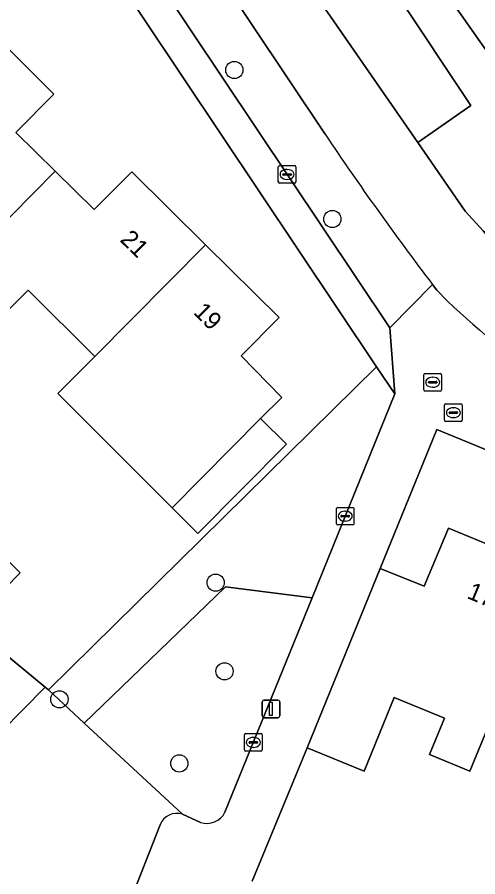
# Model space of a CAD drawing. Extents: x 157767 to 159172, y 387839 to 389425.
# Drawn here: x 158665.59 to 158691.74, y 388664.2 to 388712.99 of the extents above; entities that cross this region are included whole.
import ezdxf

# ---------------------------------------------------------------- set-up
doc = ezdxf.new("R2010")
doc.units = 0
for name, color, linetype in [('IMGEO_Berm_groen', 7, 'Continuous'), ('IMGEO_Boom', 7, 'Continuous'), ('IMGEO_Brandkraan', 7, 'Continuous'), ('IMGEO_Erf', 7, 'Continuous'), ('IMGEO_Fietspad_gesloten', 7, 'Continuous'), ('IMGEO_Groenvoorziening', 7, 'Continuous'), ('IMGEO_Kolk', 7, 'Continuous'), ('IMGEO_Lichtmast', 7, 'Continuous'), ('IMGEO_Pand', 7, 'Continuous'), ('IMGEO_Pand_nummerreeks', 7, 'Continuous'), ('IMGEO_Rioolput', 7, 'Continuous'), ('IMGEO_Voetpad_halfverhard', 7, 'Continuous'), ('IMGEO_Voetpad_open', 7, 'Continuous')]:
    doc.layers.add(name, color=color, linetype=linetype)

msp = doc.modelspace()

# ---------------------------------------------------------------- linework, layer by layer
at = {"layer": 'IMGEO_Berm_groen'}
for points in [[(158663.32, 388756.79), (158661.464, 388755.541), (158664, 388751.776), (158664.908, 388750), (158670.236, 388739.677), (158691.341, 388707.978), (158688.326, 388705.887), (158691.023, 388701.987), (158692.036, 388700.857), (158692.583, 388700.246)], [(158653.879, 388750), (158653.262, 388750.924), (158651.956, 388750), (158650.751, 388749.148), (158686.739, 388695.36), (158689.167, 388697.814)], [(158683.07, 388706.347), (158653.879, 388750)], [(158696.835, 388704.949), (158694.716, 388707.553), (158690.214, 388713.955), (158674.154, 388737.703)]]:
    msp.add_lwpolyline(points, dxfattribs=at)
msp.add_lwpolyline([(158670.236, 388739.677), (158664.908, 388750), (158664, 388751.776), (158661.464, 388755.541), (158656.981, 388752.523), (158658.664, 388750), (158681.585, 388715.637), (158688.326, 388705.887), (158691.341, 388707.978)], close=True, dxfattribs=at)
msp.add_arc((158825.343, 388801.559), 171.193, 213.7913, 217.30184, dxfattribs=at)
at = {"layer": 'IMGEO_Boom'}
for centre in [(158677.918, 388709.993), (158683.48, 388701.534), (158676.854, 388680.898), (158677.36, 388675.865), (158667.986, 388674.274), (158674.792, 388670.636)]:
    msp.add_circle(centre, 0.489, dxfattribs=at)
at = {"layer": 'IMGEO_Brandkraan'}
for p, q in [((158689.85, 388690.12), (158689.85, 388690.972)), ((158689.925, 388691.046), (158690.777, 388691.046)), ((158690.851, 388690.972), (158690.851, 388690.12)), ((158690.109, 388690.54), (158690.109, 388690.552)), ((158690.547, 388690.503), (158690.149, 388690.503)), ((158690.152, 388690.589), (158690.55, 388690.589)), ((158690.338, 388690.826), (158690.363, 388690.826)), ((158690.593, 388690.552), (158690.593, 388690.54)), ((158690.777, 388690.046), (158689.925, 388690.046)), ((158690.361, 388690.266), (158690.336, 388690.266))]:
    msp.add_line(p, q, dxfattribs=at)
for points in [[(158689.85, 388690.12), (158689.85, 388690.972)], [(158689.925, 388691.046), (158690.777, 388691.046)], [(158690.851, 388690.972), (158690.851, 388690.12)], [(158690.777, 388690.046), (158689.925, 388690.046)]]:
    msp.add_lwpolyline(points, dxfattribs=at)
for centre, radius, start, end in [((158689.927, 388690.97), 0.0765, 91.552, 178.448), ((158689.927, 388690.97), 0.0765, 91.552, 178.448), ((158690.775, 388690.97), 0.0765, 1.552, 88.448), ((158690.775, 388690.97), 0.0765, 1.552, 88.448), ((158690.149, 388690.549), 0.0403, 85.8775, 175.7526), ((158690.146, 388690.539), 0.0366, 178.938, 274.7102), ((158690.55, 388690.546), 0.043, 264.8664, 352.4533), ((158690.554, 388690.551), 0.0386, 1.7309, 96.639), ((158689.927, 388690.122), 0.0765, 181.552, 268.448), ((158689.927, 388690.122), 0.0765, 181.552, 268.448), ((158690.775, 388690.122), 0.0765, 271.552, 358.448), ((158690.775, 388690.122), 0.0765, 271.552, 358.448)]:
    msp.add_arc(centre, radius, start, end, dxfattribs=at)
for centre, major_axis, ratio, start_param, end_param in [((158690.337, 388690.546), (-0.387, 0.002), 0.722429, 4.712389, 7.853982), ((158690.362, 388690.546), (-0.39, 0.002), 0.717154, 1.570796, 4.712389)]:
    msp.add_ellipse(centre, major_axis=major_axis, ratio=ratio, start_param=start_param, end_param=end_param, dxfattribs=at)
at = {"layer": 'IMGEO_Erf'}
for points in [[(158640.004, 388701.595), (158664.862, 388676.871), (158667.186, 388674.956), (158667.363, 388674.81), (158685.994, 388693.142), (158650.628, 388746.02)], [(158663.503, 388712.759), (158667.676, 388708.614), (158665.52, 388706.443), (158667.737, 388704.259), (158669.958, 388702.07), (158672.106, 388704.208), (158676.277, 388700.078), (158680.454, 388695.942), (158678.294, 388693.761), (158680.605, 388691.413), (158679.41, 388690.207), (158680.87, 388688.76), (158675.844, 388683.691), (158674.388, 388685.143), (158671.697, 388687.828), (158667.89, 388691.627), (158669.991, 388693.733), (158666.209, 388697.494), (158664.085, 388695.379)], [(158715.448, 388662.621), (158709.576, 388665.048), (158703.728, 388667.465), (158697.869, 388669.888), (158692.132, 388672.259), (158691.29, 388670.199), (158688.995, 388671.138), (158689.841, 388673.206), (158686.994, 388674.383), (158685.289, 388670.193), (158682.047, 388671.513), (158678.926, 388663.951)]]:
    msp.add_lwpolyline(points, dxfattribs=at)
for points in [[(158721.838, 388678.935), (158720.881, 388676.641), (158689.41, 388689.584), (158686.202, 388681.709), (158688.697, 388680.693), (158690.064, 388683.998), (158695.939, 388681.569), (158701.688, 388679.193), (158707.527, 388676.779), (158713.437, 388674.336), (158719.116, 388671.988), (158719.271, 388671.924), (158719.973, 388673.633), (158725.66, 388671.282), (158731.606, 388668.824), (158737.37, 388666.441), (158743.467, 388663.921), (158745.863, 388663.04), (158747.453, 388666.872), (158746.603, 388668.726)], [(158659.377, 388682.541), (158662, 388685.187), (158665.766, 388681.454), (158663.143, 388678.808)]]:
    msp.add_lwpolyline(points, close=True, dxfattribs=at)
at = {"layer": 'IMGEO_Fietspad_gesloten'}
for points in [[(158696.72, 388696.58), (158692.583, 388700.246), (158692.036, 388700.857), (158691.023, 388701.987), (158688.326, 388705.887), (158681.585, 388715.637), (158658.664, 388750), (158656.981, 388752.523), (158655.973, 388754.025), (158636.843, 388782.536), (158628.835, 388794.243), (158625.751, 388792.092), (158652.098, 388752.667), (158653.262, 388750.924), (158653.879, 388750), (158683.07, 388706.347)], [(158689.167, 388697.814), (158689.412, 388697.493), (158690.025, 388696.868)]]:
    msp.add_lwpolyline(points, dxfattribs=at)
for centre, radius, start, end in [((158825.343, 388801.559), 171.193, 213.7913, 217.30184), ((158725.303, 388734.306), 51.441, 226.7014, 235.3516)]:
    msp.add_arc(centre, radius, start, end, dxfattribs=at)
at = {"layer": 'IMGEO_Groenvoorziening'}
msp.add_lwpolyline([(158685.925, 388688.902), (158687.022, 388691.605), (158685.994, 388693.142), (158667.363, 388674.81), (158669.39, 388672.914), (158677.406, 388680.665), (158682.326, 388680.036)], close=True, dxfattribs=at)
for points in [[(158682.326, 388680.036), (158677.406, 388680.665), (158669.39, 388672.914), (158674.964, 388667.751), (158675.996, 388667.29)], [(158677.385, 388667.864), (158682.326, 388680.036)], [(158670.357, 388658.645), (158670.847, 388659.894), (158668.652, 388660.611), (158667.282, 388660.898), (158665.726, 388661.095), (158663.409, 388661.153), (158661.371, 388660.956), (158658.957, 388660.416), (158657.296, 388659.84), (158655.31, 388658.897), (158653.573, 388661.174), (158667.186, 388674.956), (158664.862, 388676.871), (158662.757, 388674.727), (158657.368, 388669.278), (158649.605, 388661.429), (158654.62, 388654.855)], [(158674.964, 388667.751), (158669.39, 388672.914), (158667.363, 388674.81), (158667.186, 388674.956), (158653.573, 388661.174), (158655.31, 388658.897), (158657.296, 388659.84), (158658.957, 388660.416), (158661.371, 388660.956), (158663.409, 388661.153), (158665.726, 388661.095), (158667.282, 388660.898), (158668.652, 388660.611), (158670.847, 388659.894), (158673.696, 388667.149)]]:
    msp.add_lwpolyline(points, dxfattribs=at)
for centre, radius, start, end in [((158674.644, 388666.789), 1.014, 71.5798, 159.2136), ((158676.362, 388668.371), 1.141, 251.2775, 333.6279)]:
    msp.add_arc(centre, radius, start, end, dxfattribs=at)
at = {"layer": 'IMGEO_Kolk'}
for p, q in [((158680.486, 388704.566), (158681.338, 388704.566)), ((158680.411, 388703.64), (158680.411, 388704.492)), ((158680.67, 388704.06), (158680.67, 388704.072)), ((158680.713, 388704.109), (158681.111, 388704.109)), ((158680.899, 388704.346), (158680.924, 388704.346)), ((158681.154, 388704.072), (158681.154, 388704.06)), ((158681.412, 388704.492), (158681.412, 388703.64)), ((158681.108, 388704.023), (158680.71, 388704.023)), ((158680.922, 388703.786), (158680.897, 388703.786)), ((158681.338, 388703.566), (158680.486, 388703.566)), ((158683.707, 388684.244), (158683.707, 388685.096)), ((158683.782, 388685.17), (158684.634, 388685.17)), ((158684.708, 388685.096), (158684.708, 388684.244)), ((158683.966, 388684.664), (158683.966, 388684.676)), ((158684.404, 388684.627), (158684.006, 388684.627)), ((158684.009, 388684.713), (158684.407, 388684.713)), ((158684.195, 388684.95), (158684.22, 388684.95)), ((158684.45, 388684.676), (158684.45, 388684.664)), ((158684.634, 388684.17), (158683.782, 388684.17)), ((158684.218, 388684.39), (158684.193, 388684.39)), ((158678.494, 388671.403), (158678.494, 388672.255)), ((158678.569, 388672.329), (158679.421, 388672.329)), ((158678.796, 388671.872), (158679.194, 388671.872)), ((158678.982, 388672.109), (158679.007, 388672.109)), ((158679.495, 388672.255), (158679.495, 388671.403)), ((158678.753, 388671.823), (158678.753, 388671.835)), ((158679.191, 388671.786), (158678.793, 388671.786)), ((158679.005, 388671.549), (158678.98, 388671.549)), ((158679.237, 388671.835), (158679.237, 388671.823)), ((158679.421, 388671.329), (158678.569, 388671.329))]:
    msp.add_line(p, q, dxfattribs=at)
for points in [[(158680.486, 388704.566), (158681.338, 388704.566)], [(158680.411, 388703.64), (158680.411, 388704.492)], [(158681.412, 388704.492), (158681.412, 388703.64)], [(158681.338, 388703.566), (158680.486, 388703.566)], [(158683.707, 388684.244), (158683.707, 388685.096)], [(158683.782, 388685.17), (158684.634, 388685.17)], [(158684.708, 388685.096), (158684.708, 388684.244)], [(158684.634, 388684.17), (158683.782, 388684.17)], [(158678.494, 388671.403), (158678.494, 388672.255)], [(158678.569, 388672.329), (158679.421, 388672.329)], [(158679.495, 388672.255), (158679.495, 388671.403)], [(158679.421, 388671.329), (158678.569, 388671.329)]]:
    msp.add_lwpolyline(points, dxfattribs=at)
for centre, radius, start, end in [((158680.488, 388704.49), 0.0765, 91.552, 178.448), ((158680.488, 388704.49), 0.0765, 91.552, 178.448), ((158681.336, 388704.49), 0.0765, 1.552, 88.448), ((158681.336, 388704.49), 0.0765, 1.552, 88.448), ((158680.71, 388704.069), 0.0403, 85.8775, 175.7526), ((158681.115, 388704.071), 0.0386, 1.7309, 96.639), ((158680.488, 388703.642), 0.0765, 181.552, 268.448), ((158680.488, 388703.642), 0.0765, 181.552, 268.448), ((158680.707, 388704.059), 0.0366, 178.938, 274.7102), ((158681.111, 388704.066), 0.043, 264.8664, 352.4533), ((158681.336, 388703.642), 0.0765, 271.552, 358.448), ((158681.336, 388703.642), 0.0765, 271.552, 358.448), ((158683.784, 388685.094), 0.0765, 91.552, 178.448), ((158683.784, 388685.094), 0.0765, 91.552, 178.448), ((158684.632, 388685.094), 0.0765, 1.552, 88.448), ((158684.632, 388685.094), 0.0765, 1.552, 88.448), ((158684.006, 388684.673), 0.0403, 85.8775, 175.7526), ((158684.003, 388684.663), 0.0366, 178.938, 274.7102), ((158684.407, 388684.67), 0.043, 264.8664, 352.4533), ((158684.411, 388684.675), 0.0386, 1.7309, 96.639), ((158683.784, 388684.246), 0.0765, 181.552, 268.448), ((158683.784, 388684.246), 0.0765, 181.552, 268.448), ((158684.632, 388684.246), 0.0765, 271.552, 358.448), ((158684.632, 388684.246), 0.0765, 271.552, 358.448), ((158678.571, 388672.253), 0.0765, 91.552, 178.448), ((158678.571, 388672.253), 0.0765, 91.552, 178.448), ((158678.793, 388671.832), 0.0403, 85.8775, 175.7526), ((158679.198, 388671.834), 0.0386, 1.7309, 96.639), ((158679.419, 388672.253), 0.0765, 1.552, 88.448), ((158679.419, 388672.253), 0.0765, 1.552, 88.448), ((158678.571, 388671.405), 0.0765, 181.552, 268.448), ((158678.571, 388671.405), 0.0765, 181.552, 268.448), ((158678.79, 388671.822), 0.0366, 178.938, 274.7102), ((158679.194, 388671.829), 0.043, 264.8664, 352.4533), ((158679.419, 388671.405), 0.0765, 271.552, 358.448), ((158679.419, 388671.405), 0.0765, 271.552, 358.448)]:
    msp.add_arc(centre, radius, start, end, dxfattribs=at)
for centre, major_axis, ratio, start_param, end_param in [((158680.898, 388704.066), (-0.387, 0.002), 0.722429, 4.712389, 7.853982), ((158680.923, 388704.066), (-0.39, 0.002), 0.717154, 1.570796, 4.712389), ((158684.194, 388684.67), (-0.387, 0.002), 0.722429, 4.712389, 7.853982), ((158684.219, 388684.67), (-0.39, 0.002), 0.717154, 1.570796, 4.712389), ((158678.981, 388671.829), (-0.387, 0.002), 0.722429, 4.712389, 7.853982), ((158679.006, 388671.829), (-0.39, 0.002), 0.717154, 1.570796, 4.712389)]:
    msp.add_ellipse(centre, major_axis=major_axis, ratio=ratio, start_param=start_param, end_param=end_param, dxfattribs=at)
at = {"layer": 'IMGEO_Lichtmast'}
for p, q in [((158679.499, 388673.331), (158679.499, 388674.131)), ((158679.499, 388674.131), (158679.499, 388673.331)), ((158679.599, 388674.231), (158680.389, 388674.231)), ((158680.389, 388674.231), (158679.599, 388674.231)), ((158680.489, 388674.131), (158680.489, 388673.331)), ((158680.489, 388673.331), (158680.489, 388674.131)), ((158680.389, 388673.231), (158679.599, 388673.231)), ((158679.599, 388673.231), (158680.389, 388673.231))]:
    msp.add_line(p, q, dxfattribs=at)
msp.add_lwpolyline([(158679.919, 388674.106), (158680.069, 388674.106), (158680.069, 388673.356), (158679.919, 388673.356), (158679.919, 388674.106)], dxfattribs=at)
for centre, start, end in [((158679.599, 388674.131), 90, 180), ((158679.599, 388674.131), 90, 180), ((158680.389, 388674.131), 0, 90), ((158680.389, 388674.131), 360, 90), ((158679.599, 388673.331), 180, 270), ((158679.599, 388673.331), 180, 270), ((158680.389, 388673.331), 270, 0), ((158680.389, 388673.331), 270, 0)]:
    msp.add_arc(centre, 0.1, start, end, dxfattribs=at)
at = {"layer": 'IMGEO_Pand'}
for points in [[(158663.503, 388712.759), (158657.216, 388706.411), (158655.206, 388704.269), (158656.162, 388703.334), (158658.97, 388700.589), (158658.88, 388700.499), (158655.571, 388697.06), (158657.992, 388694.645), (158661.38, 388698.04), (158661.496, 388697.925), (158667.737, 388704.259), (158665.52, 388706.443), (158667.676, 388708.614)], [(158676.277, 388700.078), (158672.106, 388704.208), (158669.958, 388702.07), (158667.737, 388704.259), (158661.496, 388697.925), (158661.38, 388698.04), (158657.992, 388694.645), (158660.668, 388691.976), (158664.085, 388695.379), (158666.209, 388697.494), (158669.991, 388693.733)], [(158678.294, 388693.761), (158680.454, 388695.942), (158676.277, 388700.078), (158669.991, 388693.733), (158667.89, 388691.627), (158671.697, 388687.828), (158674.388, 388685.143), (158679.41, 388690.207), (158680.605, 388691.413)], [(158679.41, 388690.207), (158674.388, 388685.143), (158675.844, 388683.691), (158680.87, 388688.76)], [(158659.377, 388682.541), (158663.143, 388678.808), (158665.766, 388681.454), (158662, 388685.187)], [(158692.132, 388672.259), (158695.939, 388681.569), (158690.064, 388683.998), (158688.697, 388680.693), (158686.202, 388681.709), (158682.047, 388671.513), (158685.289, 388670.193), (158686.994, 388674.383), (158689.841, 388673.206), (158688.995, 388671.138), (158691.29, 388670.199)]]:
    msp.add_lwpolyline(points, close=True, dxfattribs=at)
at = {"layer": 'IMGEO_Rioolput'}
for p, q in [((158688.677, 388691.845), (158688.677, 388692.697)), ((158688.752, 388692.771), (158689.604, 388692.771)), ((158689.165, 388692.551), (158689.19, 388692.551)), ((158689.678, 388692.697), (158689.678, 388691.845)), ((158688.936, 388692.265), (158688.936, 388692.277)), ((158689.374, 388692.228), (158688.976, 388692.228)), ((158688.979, 388692.314), (158689.377, 388692.314)), ((158689.188, 388691.991), (158689.163, 388691.991)), ((158689.42, 388692.277), (158689.42, 388692.265)), ((158689.604, 388691.771), (158688.752, 388691.771))]:
    msp.add_line(p, q, dxfattribs=at)
for points in [[(158688.677, 388691.845), (158688.677, 388692.697)], [(158688.752, 388692.771), (158689.604, 388692.771)], [(158689.678, 388692.697), (158689.678, 388691.845)], [(158689.604, 388691.771), (158688.752, 388691.771)]]:
    msp.add_lwpolyline(points, dxfattribs=at)
for centre, radius, start, end in [((158688.754, 388692.695), 0.0765, 91.552, 178.448), ((158688.754, 388692.695), 0.0765, 91.552, 178.448), ((158689.602, 388692.695), 0.0765, 1.552, 88.448), ((158689.602, 388692.695), 0.0765, 1.552, 88.448), ((158688.976, 388692.274), 0.0403, 85.8775, 175.7526), ((158688.973, 388692.264), 0.0366, 178.938, 274.7102), ((158689.377, 388692.271), 0.043, 264.8664, 352.4533), ((158689.381, 388692.276), 0.0386, 1.7309, 96.639), ((158688.754, 388691.847), 0.0765, 181.552, 268.448), ((158688.754, 388691.847), 0.0765, 181.552, 268.448), ((158689.602, 388691.847), 0.0765, 271.552, 358.448), ((158689.602, 388691.847), 0.0765, 271.552, 358.448)]:
    msp.add_arc(centre, radius, start, end, dxfattribs=at)
for centre, major_axis, ratio, start_param, end_param in [((158689.164, 388692.271), (-0.387, 0.002), 0.722429, 4.712389, 7.853982), ((158689.189, 388692.271), (-0.39, 0.002), 0.717154, 1.570796, 4.712389)]:
    msp.add_ellipse(centre, major_axis=major_axis, ratio=ratio, start_param=start_param, end_param=end_param, dxfattribs=at)
at = {"layer": 'IMGEO_Voetpad_halfverhard'}
msp.add_lwpolyline([(158674.154, 388737.703), (158690.214, 388713.955), (158694.716, 388707.553), (158696.835, 388704.949)], dxfattribs=at)
at = {"layer": 'IMGEO_Voetpad_open'}
msp.add_lwpolyline([(158650.751, 388749.148), (158651.956, 388750), (158653.262, 388750.924), (158652.098, 388752.667), (158648.334, 388750), (158648.023, 388749.78), (158650.628, 388746.02), (158685.994, 388693.142), (158687.022, 388691.605), (158686.739, 388695.36)], close=True, dxfattribs=at)
for points in [[(158690.025, 388696.868), (158689.412, 388697.493), (158689.167, 388697.814), (158686.739, 388695.36), (158687.022, 388691.605), (158685.925, 388688.902), (158682.326, 388680.036), (158677.385, 388667.864)], [(158678.926, 388663.951), (158682.047, 388671.513), (158686.202, 388681.709), (158689.41, 388689.584), (158720.881, 388676.641), (158721.838, 388678.935), (158746.603, 388668.726), (158747.453, 388666.872), (158745.863, 388663.04)], [(158675.996, 388667.29), (158674.964, 388667.751)], [(158673.696, 388667.149), (158670.847, 388659.894), (158670.357, 388658.645)]]:
    msp.add_lwpolyline(points, dxfattribs=at)
for centre, radius, start, end in [((158725.303, 388734.306), 51.441, 226.7014, 235.3516), ((158674.644, 388666.789), 1.014, 71.5798, 159.2136), ((158676.362, 388668.371), 1.141, 251.2775, 333.6279)]:
    msp.add_arc(centre, radius, start, end, dxfattribs=at)

# ---------------------------------------------------------------- texts
at = {"layer": 'IMGEO_Pand_nummerreeks'}
for s, rotation, p in [('21', 315.2806, (158671.378, 388700.313)), ('19', 315.2806, (158675.537, 388696.196)), ('17', 337.5375, (158691.068, 388680.034))]:
    msp.add_text(s, height=1, rotation=rotation, dxfattribs=at).set_placement(p)

doc.saveas('drawing.dxf')
